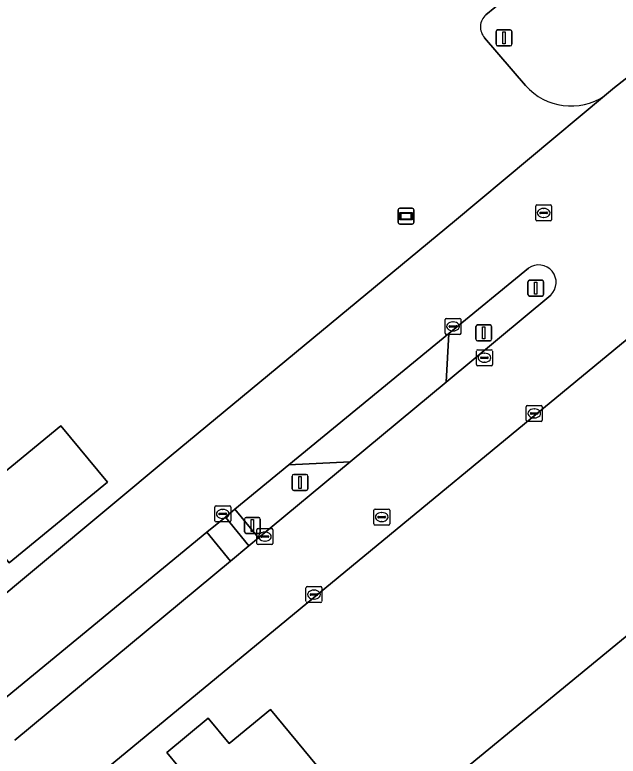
# Model space of a CAD drawing. Extents: x 156141 to 158132, y 385651 to 388333.
# Drawn here: x 157254.59 to 157292.51, y 386802.85 to 386849.46 of the extents above; entities that cross this region are included whole.
import ezdxf

# ---------------------------------------------------------------- set-up
doc = ezdxf.new("R2010")
doc.units = 0
for name, color, linetype in [('IMGEO_Erf', 7, 'Continuous'), ('IMGEO_Groenvoorziening', 7, 'Continuous'), ('IMGEO_Informatiebord', 7, 'Continuous'), ('IMGEO_Kolk', 7, 'Continuous'), ('IMGEO_Lichtmast', 7, 'Continuous'), ('IMGEO_Pand', 7, 'Continuous'), ('IMGEO_Rijbaan_lokaal_open', 7, 'Continuous'), ('IMGEO_Rioolput', 7, 'Continuous'), ('IMGEO_Verkeersbordpaal', 7, 'Continuous'), ('IMGEO_Verkeerseiland_groen', 7, 'Continuous'), ('IMGEO_Verkeerseiland_open', 7, 'Continuous')]:
    doc.layers.add(name, color=color, linetype=linetype)

msp = doc.modelspace()

# ---------------------------------------------------------------- linework, layer by layer
at = {"layer": 'IMGEO_Erf'}
for points in [[(157284.192, 386849.459), (157288.716, 386853.161), (157259.099, 386889.064), (157240.867, 386911.803), (157241.165, 386912.065), (157168.24, 387000), (157137.214, 387037.654), (157129.348, 387046.654), (157129.178, 387046.529), (157127.008, 387049.143), (157127.143, 387049.253), (157124.865, 387052.05), (157124.727, 387051.938), (157091.865, 387091.792), (157084.853, 387100.371), (157072.384, 387115.628), (157065.427, 387124.277), (157056.488, 387135.39), (157053.949, 387138.526), (157050.664, 387135.786), (157078.507, 387102.046), (157081.951, 387097.872), (157229.849, 386918.644), (157160.826, 386861.484)], [(157286.688, 386845.01), (157284.112, 386848.02)], [(157237.118, 386799.093), (157248.353, 386808.358), (157264.413, 386821.748), (157282.228, 386836.48), (157291.654, 386844.365)], [(157303.944, 386838.043), (157260.804, 386802.441), (157247.357, 386791.106), (157230.441, 386776.945)], [(157114.023, 386663.979), (157259.773, 386784.618), (157260.929, 386783.305), (157281.807, 386800.414), (157281.443, 386800.885), (157311.021, 386825.181), (157325.553, 386807.937), (157281.685, 386771.578), (157270.722, 386784.625), (157193.85, 386721.615)]]:
    msp.add_lwpolyline(points, dxfattribs=at)
for points in [[(157257.488, 386823.619), (157260.416, 386820.08), (157254.245, 386814.997), (157251.312, 386818.552)], [(157263.368, 386787.664), (157258.41, 386793.612), (157264.222, 386798.454), (157262.602, 386800.395), (157264.258, 386801.776), (157264.827, 386802.25), (157264.141, 386803.081), (157266.748, 386805.24), (157268.067, 386803.645), (157270.66, 386805.79), (157273.559, 386802.293), (157268.222, 386797.846), (157268.637, 386797.348), (157271.24, 386794.222)]]:
    msp.add_lwpolyline(points, close=True, dxfattribs=at)
for centre, radius, start, end in [((157284.868, 386848.7), 1.017, 131.6866, 221.9493), ((157289.54, 386847.53), 3.806, 221.465, 303.7344)]:
    msp.add_arc(centre, radius, start, end, dxfattribs=at)
at = {"layer": 'IMGEO_Groenvoorziening'}
for points in [[(157295.688, 386848.805), (157291.723, 386853.572), (157288.716, 386853.161), (157284.192, 386849.459)], [(157284.112, 386848.02), (157286.688, 386845.01)], [(157291.654, 386844.365), (157292.281, 386844.89), (157295.52, 386847.42)]]:
    msp.add_lwpolyline(points, dxfattribs=at)
for centre, radius, start, end in [((157284.868, 386848.7), 1.017, 131.6866, 221.9493), ((157289.54, 386847.53), 3.806, 221.465, 303.7344)]:
    msp.add_arc(centre, radius, start, end, dxfattribs=at)
at = {"layer": 'IMGEO_Informatiebord'}
for p, q in [((157278.679, 386836.401), (157278.679, 386837.201)), ((157278.679, 386837.201), (157278.679, 386836.401)), ((157278.779, 386837.301), (157279.569, 386837.301)), ((157279.569, 386837.301), (157278.779, 386837.301)), ((157279.669, 386837.201), (157279.669, 386836.401)), ((157279.669, 386836.401), (157279.669, 386837.201)), ((157279.569, 386836.301), (157278.779, 386836.301)), ((157278.779, 386836.301), (157279.569, 386836.301))]:
    msp.add_line(p, q, dxfattribs=at)
for points in [[(157278.78, 386837.033), (157279.568, 386837.033), (157279.568, 386836.569), (157278.78, 386836.569), (157278.78, 386837.033)], [(157278.845, 386836.968), (157278.845, 386836.634), (157279.503, 386836.634), (157279.503, 386836.968), (157278.845, 386836.968)]]:
    msp.add_lwpolyline(points, dxfattribs=at)
for centre, start, end in [((157278.779, 386837.201), 90, 180), ((157278.779, 386837.201), 90, 180), ((157279.569, 386837.201), 0, 90), ((157279.569, 386837.201), 360, 90), ((157278.779, 386836.401), 180, 270), ((157278.779, 386836.401), 180, 270), ((157279.569, 386836.401), 270, 0), ((157279.569, 386836.401), 270, 0)]:
    msp.add_arc(centre, 0.1, start, end, dxfattribs=at)
at = {"layer": 'IMGEO_Kolk'}
for p, q in [((157281.629, 386829.442), (157281.629, 386830.294)), ((157281.704, 386830.368), (157282.556, 386830.368)), ((157282.117, 386830.148), (157282.142, 386830.148)), ((157282.63, 386830.294), (157282.63, 386829.442)), ((157281.888, 386829.862), (157281.888, 386829.874)), ((157282.326, 386829.825), (157281.928, 386829.825)), ((157281.931, 386829.911), (157282.329, 386829.911)), ((157282.372, 386829.874), (157282.372, 386829.862)), ((157282.556, 386829.368), (157281.704, 386829.368)), ((157282.14, 386829.588), (157282.115, 386829.588)), ((157283.604, 386827.471), (157283.604, 386828.323)), ((157283.679, 386828.397), (157284.531, 386828.397)), ((157284.605, 386828.323), (157284.605, 386827.471)), ((157283.863, 386827.891), (157283.863, 386827.903)), ((157284.301, 386827.854), (157283.903, 386827.854)), ((157283.906, 386827.94), (157284.304, 386827.94)), ((157284.092, 386828.177), (157284.117, 386828.177)), ((157284.347, 386827.903), (157284.347, 386827.891)), ((157284.531, 386827.397), (157283.679, 386827.397)), ((157284.115, 386827.617), (157284.09, 386827.617)), ((157286.733, 386823.971), (157286.733, 386824.823)), ((157286.808, 386824.897), (157287.66, 386824.897)), ((157287.221, 386824.677), (157287.246, 386824.677)), ((157287.734, 386824.823), (157287.734, 386823.971)), ((157286.992, 386824.391), (157286.992, 386824.403)), ((157287.43, 386824.354), (157287.032, 386824.354)), ((157287.035, 386824.44), (157287.433, 386824.44)), ((157287.244, 386824.117), (157287.219, 386824.117)), ((157287.476, 386824.403), (157287.476, 386824.391)), ((157287.66, 386823.897), (157286.808, 386823.897)), ((157267.159, 386817.653), (157267.159, 386818.505)), ((157267.234, 386818.579), (157268.086, 386818.579)), ((157268.16, 386818.505), (157268.16, 386817.653)), ((157267.418, 386818.073), (157267.418, 386818.085)), ((157267.856, 386818.036), (157267.458, 386818.036)), ((157267.461, 386818.122), (157267.859, 386818.122)), ((157267.647, 386818.359), (157267.672, 386818.359)), ((157267.902, 386818.085), (157267.902, 386818.073)), ((157268.086, 386817.579), (157267.234, 386817.579)), ((157267.67, 386817.799), (157267.645, 386817.799)), ((157269.806, 386816.23), (157269.806, 386817.082)), ((157269.881, 386817.156), (157270.733, 386817.156)), ((157270.807, 386817.082), (157270.807, 386816.23)), ((157270.065, 386816.65), (157270.065, 386816.662)), ((157270.503, 386816.613), (157270.105, 386816.613)), ((157270.108, 386816.699), (157270.506, 386816.699)), ((157270.294, 386816.936), (157270.319, 386816.936)), ((157270.549, 386816.662), (157270.549, 386816.65)), ((157270.733, 386816.156), (157269.881, 386816.156)), ((157270.317, 386816.376), (157270.292, 386816.376)), ((157272.889, 386812.584), (157272.889, 386813.436)), ((157272.964, 386813.51), (157273.816, 386813.51)), ((157273.89, 386813.436), (157273.89, 386812.584)), ((157273.148, 386813.004), (157273.148, 386813.016)), ((157273.586, 386812.967), (157273.188, 386812.967)), ((157273.191, 386813.053), (157273.589, 386813.053)), ((157273.377, 386813.29), (157273.402, 386813.29)), ((157273.632, 386813.016), (157273.632, 386813.004)), ((157273.816, 386812.51), (157272.964, 386812.51)), ((157273.4, 386812.73), (157273.375, 386812.73))]:
    msp.add_line(p, q, dxfattribs=at)
for points in [[(157281.629, 386829.442), (157281.629, 386830.294)], [(157281.704, 386830.368), (157282.556, 386830.368)], [(157282.63, 386830.294), (157282.63, 386829.442)], [(157282.556, 386829.368), (157281.704, 386829.368)], [(157283.604, 386827.471), (157283.604, 386828.323)], [(157283.679, 386828.397), (157284.531, 386828.397)], [(157284.605, 386828.323), (157284.605, 386827.471)], [(157284.531, 386827.397), (157283.679, 386827.397)], [(157286.733, 386823.971), (157286.733, 386824.823)], [(157286.808, 386824.897), (157287.66, 386824.897)], [(157287.734, 386824.823), (157287.734, 386823.971)], [(157287.66, 386823.897), (157286.808, 386823.897)], [(157267.159, 386817.653), (157267.159, 386818.505)], [(157267.234, 386818.579), (157268.086, 386818.579)], [(157268.16, 386818.505), (157268.16, 386817.653)], [(157268.086, 386817.579), (157267.234, 386817.579)], [(157269.806, 386816.23), (157269.806, 386817.082)], [(157269.881, 386817.156), (157270.733, 386817.156)], [(157270.807, 386817.082), (157270.807, 386816.23)], [(157270.733, 386816.156), (157269.881, 386816.156)], [(157272.889, 386812.584), (157272.889, 386813.436)], [(157272.964, 386813.51), (157273.816, 386813.51)], [(157273.89, 386813.436), (157273.89, 386812.584)], [(157273.816, 386812.51), (157272.964, 386812.51)]]:
    msp.add_lwpolyline(points, dxfattribs=at)
for centre, radius, start, end in [((157281.706, 386830.292), 0.0765, 91.552, 178.448), ((157281.706, 386830.292), 0.0765, 91.552, 178.448), ((157282.554, 386830.292), 0.0765, 1.552, 88.448), ((157282.554, 386830.292), 0.0765, 1.552, 88.448), ((157281.928, 386829.871), 0.0403, 85.8775, 175.7526), ((157281.925, 386829.861), 0.0366, 178.938, 274.7102), ((157282.329, 386829.868), 0.043, 264.8664, 352.4533), ((157282.333, 386829.873), 0.0386, 1.7309, 96.639), ((157281.706, 386829.444), 0.0765, 181.552, 268.448), ((157281.706, 386829.444), 0.0765, 181.552, 268.448), ((157282.554, 386829.444), 0.0765, 271.552, 358.448), ((157282.554, 386829.444), 0.0765, 271.552, 358.448), ((157283.681, 386828.321), 0.0765, 91.552, 178.448), ((157283.681, 386828.321), 0.0765, 91.552, 178.448), ((157284.529, 386828.321), 0.0765, 1.552, 88.448), ((157284.529, 386828.321), 0.0765, 1.552, 88.448), ((157283.903, 386827.9), 0.0403, 85.8775, 175.7526), ((157283.9, 386827.89), 0.0366, 178.938, 274.7102), ((157284.304, 386827.897), 0.043, 264.8664, 352.4533), ((157284.308, 386827.902), 0.0386, 1.7309, 96.639), ((157283.681, 386827.473), 0.0765, 181.552, 268.448), ((157283.681, 386827.473), 0.0765, 181.552, 268.448), ((157284.529, 386827.473), 0.0765, 271.552, 358.448), ((157284.529, 386827.473), 0.0765, 271.552, 358.448), ((157286.81, 386824.821), 0.0765, 91.552, 178.448), ((157286.81, 386824.821), 0.0765, 91.552, 178.448), ((157287.658, 386824.821), 0.0765, 1.552, 88.448), ((157287.658, 386824.821), 0.0765, 1.552, 88.448), ((157287.032, 386824.4), 0.0403, 85.8775, 175.7526), ((157287.029, 386824.39), 0.0366, 178.938, 274.7102), ((157287.433, 386824.397), 0.043, 264.8664, 352.4533), ((157287.437, 386824.402), 0.0386, 1.7309, 96.639), ((157286.81, 386823.973), 0.0765, 181.552, 268.448), ((157286.81, 386823.973), 0.0765, 181.552, 268.448), ((157287.658, 386823.973), 0.0765, 271.552, 358.448), ((157287.658, 386823.973), 0.0765, 271.552, 358.448), ((157267.236, 386818.503), 0.0765, 91.552, 178.448), ((157267.236, 386818.503), 0.0765, 91.552, 178.448), ((157268.084, 386818.503), 0.0765, 1.552, 88.448), ((157268.084, 386818.503), 0.0765, 1.552, 88.448), ((157267.458, 386818.082), 0.0403, 85.8775, 175.7526), ((157267.455, 386818.072), 0.0366, 178.938, 274.7102), ((157267.859, 386818.079), 0.043, 264.8664, 352.4533), ((157267.863, 386818.084), 0.0386, 1.7309, 96.639), ((157267.236, 386817.655), 0.0765, 181.552, 268.448), ((157267.236, 386817.655), 0.0765, 181.552, 268.448), ((157268.084, 386817.655), 0.0765, 271.552, 358.448), ((157268.084, 386817.655), 0.0765, 271.552, 358.448), ((157269.883, 386817.08), 0.0765, 91.552, 178.448), ((157269.883, 386817.08), 0.0765, 91.552, 178.448), ((157270.731, 386817.08), 0.0765, 1.552, 88.448), ((157270.731, 386817.08), 0.0765, 1.552, 88.448), ((157270.105, 386816.659), 0.0403, 85.8775, 175.7526), ((157270.102, 386816.649), 0.0366, 178.938, 274.7102), ((157270.506, 386816.656), 0.043, 264.8664, 352.4533), ((157270.51, 386816.661), 0.0386, 1.7309, 96.639), ((157269.883, 386816.232), 0.0765, 181.552, 268.448), ((157269.883, 386816.232), 0.0765, 181.552, 268.448), ((157270.731, 386816.232), 0.0765, 271.552, 358.448), ((157270.731, 386816.232), 0.0765, 271.552, 358.448), ((157272.966, 386813.434), 0.0765, 91.552, 178.448), ((157272.966, 386813.434), 0.0765, 91.552, 178.448), ((157273.814, 386813.434), 0.0765, 1.552, 88.448), ((157273.814, 386813.434), 0.0765, 1.552, 88.448), ((157273.188, 386813.013), 0.0403, 85.8775, 175.7526), ((157273.185, 386813.003), 0.0366, 178.938, 274.7102), ((157273.589, 386813.01), 0.043, 264.8664, 352.4533), ((157273.593, 386813.015), 0.0386, 1.7309, 96.639), ((157272.966, 386812.586), 0.0765, 181.552, 268.448), ((157272.966, 386812.586), 0.0765, 181.552, 268.448), ((157273.814, 386812.586), 0.0765, 271.552, 358.448), ((157273.814, 386812.586), 0.0765, 271.552, 358.448)]:
    msp.add_arc(centre, radius, start, end, dxfattribs=at)
for centre, major_axis, ratio, start_param, end_param in [((157282.116, 386829.868), (-0.387, 0.002), 0.722429, 4.712389, 7.853982), ((157282.141, 386829.868), (-0.39, 0.002), 0.717154, 1.570796, 4.712389), ((157284.091, 386827.897), (-0.387, 0.002), 0.722429, 4.712389, 7.853982), ((157284.116, 386827.897), (-0.39, 0.002), 0.717154, 1.570796, 4.712389), ((157287.22, 386824.397), (-0.387, 0.002), 0.722429, 4.712389, 7.853982), ((157287.245, 386824.397), (-0.39, 0.002), 0.717154, 1.570796, 4.712389), ((157267.646, 386818.079), (-0.387, 0.002), 0.722429, 4.712389, 7.853982), ((157267.671, 386818.079), (-0.39, 0.002), 0.717154, 1.570796, 4.712389), ((157270.293, 386816.656), (-0.387, 0.002), 0.722429, 4.712389, 7.853982), ((157270.318, 386816.656), (-0.39, 0.002), 0.717154, 1.570796, 4.712389), ((157273.376, 386813.01), (-0.387, 0.002), 0.722429, 4.712389, 7.853982), ((157273.401, 386813.01), (-0.39, 0.002), 0.717154, 1.570796, 4.712389)]:
    msp.add_ellipse(centre, major_axis=major_axis, ratio=ratio, start_param=start_param, end_param=end_param, dxfattribs=at)
at = {"layer": 'IMGEO_Lichtmast'}
for p, q in [((157283.567, 386829.064), (157283.567, 386829.864)), ((157283.567, 386829.864), (157283.567, 386829.064)), ((157283.667, 386829.964), (157284.457, 386829.964)), ((157284.457, 386829.964), (157283.667, 386829.964)), ((157284.557, 386829.864), (157284.557, 386829.064)), ((157284.557, 386829.064), (157284.557, 386829.864)), ((157284.457, 386828.964), (157283.667, 386828.964)), ((157283.667, 386828.964), (157284.457, 386828.964)), ((157269.029, 386816.958), (157269.029, 386817.758)), ((157269.029, 386817.758), (157269.029, 386816.958)), ((157269.129, 386817.858), (157269.919, 386817.858)), ((157269.919, 386817.858), (157269.129, 386817.858)), ((157270.019, 386817.758), (157270.019, 386816.958)), ((157270.019, 386816.958), (157270.019, 386817.758)), ((157269.919, 386816.858), (157269.129, 386816.858)), ((157269.129, 386816.858), (157269.919, 386816.858))]:
    msp.add_line(p, q, dxfattribs=at)
for points in [[(157283.987, 386829.839), (157284.137, 386829.839), (157284.137, 386829.089), (157283.987, 386829.089), (157283.987, 386829.839)], [(157269.449, 386817.733), (157269.599, 386817.733), (157269.599, 386816.983), (157269.449, 386816.983), (157269.449, 386817.733)]]:
    msp.add_lwpolyline(points, dxfattribs=at)
for centre, start, end in [((157283.667, 386829.864), 90, 180), ((157283.667, 386829.864), 90, 180), ((157284.457, 386829.864), 0, 90), ((157284.457, 386829.864), 360, 90), ((157283.667, 386829.064), 180, 270), ((157283.667, 386829.064), 180, 270), ((157284.457, 386829.064), 270, 0), ((157284.457, 386829.064), 270, 0), ((157269.129, 386817.758), 90, 180), ((157269.129, 386817.758), 90, 180), ((157269.919, 386817.758), 0, 90), ((157269.919, 386817.758), 360, 90), ((157269.129, 386816.958), 180, 270), ((157269.129, 386816.958), 180, 270), ((157269.919, 386816.958), 270, 0), ((157269.919, 386816.958), 270, 0)]:
    msp.add_arc(centre, 0.1, start, end, dxfattribs=at)
at = {"layer": 'IMGEO_Pand'}
for points in [[(157260.416, 386820.08), (157257.488, 386823.619), (157251.312, 386818.552), (157254.245, 386814.997)], [(157268.222, 386797.846), (157273.559, 386802.293), (157270.66, 386805.79), (157268.067, 386803.645), (157266.748, 386805.24), (157264.141, 386803.081), (157264.827, 386802.25), (157264.258, 386801.776), (157262.602, 386800.395), (157264.222, 386798.454), (157258.41, 386793.612), (157263.368, 386787.664), (157271.24, 386794.222), (157268.637, 386797.348)]]:
    msp.add_lwpolyline(points, close=True, dxfattribs=at)
at = {"layer": 'IMGEO_Rijbaan_lokaal_open'}
for points in [[(157295.52, 386847.42), (157292.281, 386844.89), (157291.654, 386844.365), (157282.228, 386836.48), (157264.413, 386821.748), (157248.353, 386808.358), (157237.118, 386799.093)], [(157230.441, 386776.945), (157247.357, 386791.106), (157260.804, 386802.441), (157303.944, 386838.043)], [(157267.82, 386817.879), (157268.419, 386818.371), (157271.815, 386821.164), (157281.871, 386829.431), (157286.867, 386833.539)], [(157288.273, 386831.834), (157281.699, 386826.371), (157275.666, 386821.358), (157269.901, 386816.568), (157269.305, 386816.073), (157268.15, 386815.113), (157254.591, 386803.847)], [(157193.85, 386721.615), (157270.722, 386784.625), (157281.685, 386771.578), (157325.553, 386807.937), (157311.021, 386825.181), (157281.443, 386800.885), (157281.807, 386800.414), (157260.929, 386783.305), (157259.773, 386784.618), (157114.023, 386663.979)], [(157253.028, 386805.717), (157266.66, 386816.925), (157267.82, 386817.879)]]:
    msp.add_lwpolyline(points, dxfattribs=at)
msp.add_arc((157287.502, 386832.63), 1.108, 314.0783, 124.942, dxfattribs=at)
at = {"layer": 'IMGEO_Rioolput'}
for p, q in [((157287.324, 386836.578), (157287.324, 386837.43)), ((157287.399, 386837.504), (157288.251, 386837.504)), ((157287.812, 386837.284), (157287.837, 386837.284)), ((157288.325, 386837.43), (157288.325, 386836.578)), ((157287.583, 386836.998), (157287.583, 386837.01)), ((157288.021, 386836.961), (157287.623, 386836.961)), ((157287.626, 386837.047), (157288.024, 386837.047)), ((157287.835, 386836.724), (157287.81, 386836.724)), ((157288.067, 386837.01), (157288.067, 386836.998)), ((157288.251, 386836.504), (157287.399, 386836.504)), ((157277.151, 386817.457), (157277.151, 386818.309)), ((157277.226, 386818.383), (157278.078, 386818.383)), ((157277.639, 386818.163), (157277.664, 386818.163)), ((157278.152, 386818.309), (157278.152, 386817.457)), ((157277.41, 386817.877), (157277.41, 386817.889)), ((157277.848, 386817.84), (157277.45, 386817.84)), ((157277.453, 386817.926), (157277.851, 386817.926)), ((157277.662, 386817.603), (157277.637, 386817.603)), ((157277.894, 386817.889), (157277.894, 386817.877)), ((157278.078, 386817.383), (157277.226, 386817.383))]:
    msp.add_line(p, q, dxfattribs=at)
for points in [[(157287.324, 386836.578), (157287.324, 386837.43)], [(157287.399, 386837.504), (157288.251, 386837.504)], [(157288.325, 386837.43), (157288.325, 386836.578)], [(157288.251, 386836.504), (157287.399, 386836.504)], [(157277.151, 386817.457), (157277.151, 386818.309)], [(157277.226, 386818.383), (157278.078, 386818.383)], [(157278.152, 386818.309), (157278.152, 386817.457)], [(157278.078, 386817.383), (157277.226, 386817.383)]]:
    msp.add_lwpolyline(points, dxfattribs=at)
for centre, radius, start, end in [((157287.401, 386837.428), 0.0765, 91.552, 178.448), ((157287.401, 386837.428), 0.0765, 91.552, 178.448), ((157288.249, 386837.428), 0.0765, 1.552, 88.448), ((157288.249, 386837.428), 0.0765, 1.552, 88.448), ((157287.623, 386837.007), 0.0403, 85.8775, 175.7526), ((157287.62, 386836.997), 0.0366, 178.938, 274.7102), ((157288.024, 386837.004), 0.043, 264.8664, 352.4533), ((157288.028, 386837.009), 0.0386, 1.7309, 96.639), ((157287.401, 386836.58), 0.0765, 181.552, 268.448), ((157287.401, 386836.58), 0.0765, 181.552, 268.448), ((157288.249, 386836.58), 0.0765, 271.552, 358.448), ((157288.249, 386836.58), 0.0765, 271.552, 358.448), ((157277.228, 386818.307), 0.0765, 91.552, 178.448), ((157277.228, 386818.307), 0.0765, 91.552, 178.448), ((157278.076, 386818.307), 0.0765, 1.552, 88.448), ((157278.076, 386818.307), 0.0765, 1.552, 88.448), ((157277.45, 386817.886), 0.0403, 85.8775, 175.7526), ((157277.447, 386817.876), 0.0366, 178.938, 274.7102), ((157277.851, 386817.883), 0.043, 264.8664, 352.4533), ((157277.855, 386817.888), 0.0386, 1.7309, 96.639), ((157277.228, 386817.459), 0.0765, 181.552, 268.448), ((157277.228, 386817.459), 0.0765, 181.552, 268.448), ((157278.076, 386817.459), 0.0765, 271.552, 358.448), ((157278.076, 386817.459), 0.0765, 271.552, 358.448)]:
    msp.add_arc(centre, radius, start, end, dxfattribs=at)
for centre, major_axis, ratio, start_param, end_param in [((157287.811, 386837.004), (-0.387, 0.002), 0.722429, 4.712389, 7.853982), ((157287.836, 386837.004), (-0.39, 0.002), 0.717154, 1.570796, 4.712389), ((157277.638, 386817.883), (-0.387, 0.002), 0.722429, 4.712389, 7.853982), ((157277.663, 386817.883), (-0.39, 0.002), 0.717154, 1.570796, 4.712389)]:
    msp.add_ellipse(centre, major_axis=major_axis, ratio=ratio, start_param=start_param, end_param=end_param, dxfattribs=at)
at = {"layer": 'IMGEO_Verkeersbordpaal'}
for p, q in [((157284.833, 386847.608), (157284.833, 386848.408)), ((157284.833, 386848.408), (157284.833, 386847.608)), ((157284.933, 386848.508), (157285.723, 386848.508)), ((157285.723, 386848.508), (157284.933, 386848.508)), ((157285.823, 386848.408), (157285.823, 386847.608)), ((157285.823, 386847.608), (157285.823, 386848.408)), ((157285.723, 386847.508), (157284.933, 386847.508)), ((157284.933, 386847.508), (157285.723, 386847.508)), ((157286.834, 386831.874), (157286.834, 386832.674)), ((157286.834, 386832.674), (157286.834, 386831.874)), ((157286.934, 386832.774), (157287.724, 386832.774)), ((157287.724, 386832.774), (157286.934, 386832.774)), ((157287.824, 386832.674), (157287.824, 386831.874)), ((157287.824, 386831.874), (157287.824, 386832.674)), ((157287.724, 386831.774), (157286.934, 386831.774)), ((157286.934, 386831.774), (157287.724, 386831.774)), ((157272.015, 386819.657), (157272.015, 386820.457)), ((157272.015, 386820.457), (157272.015, 386819.657)), ((157272.115, 386820.557), (157272.905, 386820.557)), ((157272.905, 386820.557), (157272.115, 386820.557)), ((157273.005, 386820.457), (157273.005, 386819.657)), ((157273.005, 386819.657), (157273.005, 386820.457)), ((157272.905, 386819.557), (157272.115, 386819.557)), ((157272.115, 386819.557), (157272.905, 386819.557))]:
    msp.add_line(p, q, dxfattribs=at)
for points in [[(157285.253, 386848.383), (157285.403, 386848.383), (157285.403, 386847.633), (157285.253, 386847.633), (157285.253, 386848.383)], [(157287.254, 386832.649), (157287.404, 386832.649), (157287.404, 386831.899), (157287.254, 386831.899), (157287.254, 386832.649)], [(157272.435, 386820.432), (157272.585, 386820.432), (157272.585, 386819.682), (157272.435, 386819.682), (157272.435, 386820.432)]]:
    msp.add_lwpolyline(points, dxfattribs=at)
for centre, start, end in [((157284.933, 386848.408), 90, 180), ((157284.933, 386848.408), 90, 180), ((157285.723, 386848.408), 0, 90), ((157285.723, 386848.408), 360, 90), ((157284.933, 386847.608), 180, 270), ((157284.933, 386847.608), 180, 270), ((157285.723, 386847.608), 270, 0), ((157285.723, 386847.608), 270, 0), ((157286.934, 386832.674), 90, 180), ((157286.934, 386832.674), 90, 180), ((157287.724, 386832.674), 0, 90), ((157287.724, 386832.674), 360, 90), ((157286.934, 386831.874), 180, 270), ((157286.934, 386831.874), 180, 270), ((157287.724, 386831.874), 270, 0), ((157287.724, 386831.874), 270, 0), ((157272.115, 386820.457), 90, 180), ((157272.115, 386820.457), 90, 180), ((157272.905, 386820.457), 0, 90), ((157272.905, 386820.457), 360, 90), ((157272.115, 386819.657), 180, 270), ((157272.115, 386819.657), 180, 270), ((157272.905, 386819.657), 270, 0), ((157272.905, 386819.657), 270, 0)]:
    msp.add_arc(centre, 0.1, start, end, dxfattribs=at)
at = {"layer": 'IMGEO_Verkeerseiland_groen'}
for points in [[(157286.867, 386833.539), (157281.871, 386829.431)], [(157281.871, 386829.431), (157281.699, 386826.371), (157288.273, 386831.834)]]:
    msp.add_lwpolyline(points, dxfattribs=at)
for points in [[(157275.666, 386821.358), (157271.815, 386821.164), (157268.419, 386818.371), (157269.901, 386816.568)], [(157267.82, 386817.879), (157266.66, 386816.925), (157268.15, 386815.113), (157269.305, 386816.073)]]:
    msp.add_lwpolyline(points, close=True, dxfattribs=at)
msp.add_arc((157287.502, 386832.63), 1.108, 314.0783, 124.942, dxfattribs=at)
at = {"layer": 'IMGEO_Verkeerseiland_open'}
for points in [[(157281.699, 386826.371), (157281.871, 386829.431), (157271.815, 386821.164), (157275.666, 386821.358)], [(157268.419, 386818.371), (157267.82, 386817.879), (157269.305, 386816.073), (157269.901, 386816.568)]]:
    msp.add_lwpolyline(points, close=True, dxfattribs=at)
for points in [[(157268.15, 386815.113), (157266.66, 386816.925), (157253.028, 386805.717)], [(157254.591, 386803.847), (157268.15, 386815.113)]]:
    msp.add_lwpolyline(points, dxfattribs=at)

doc.saveas('drawing.dxf')
